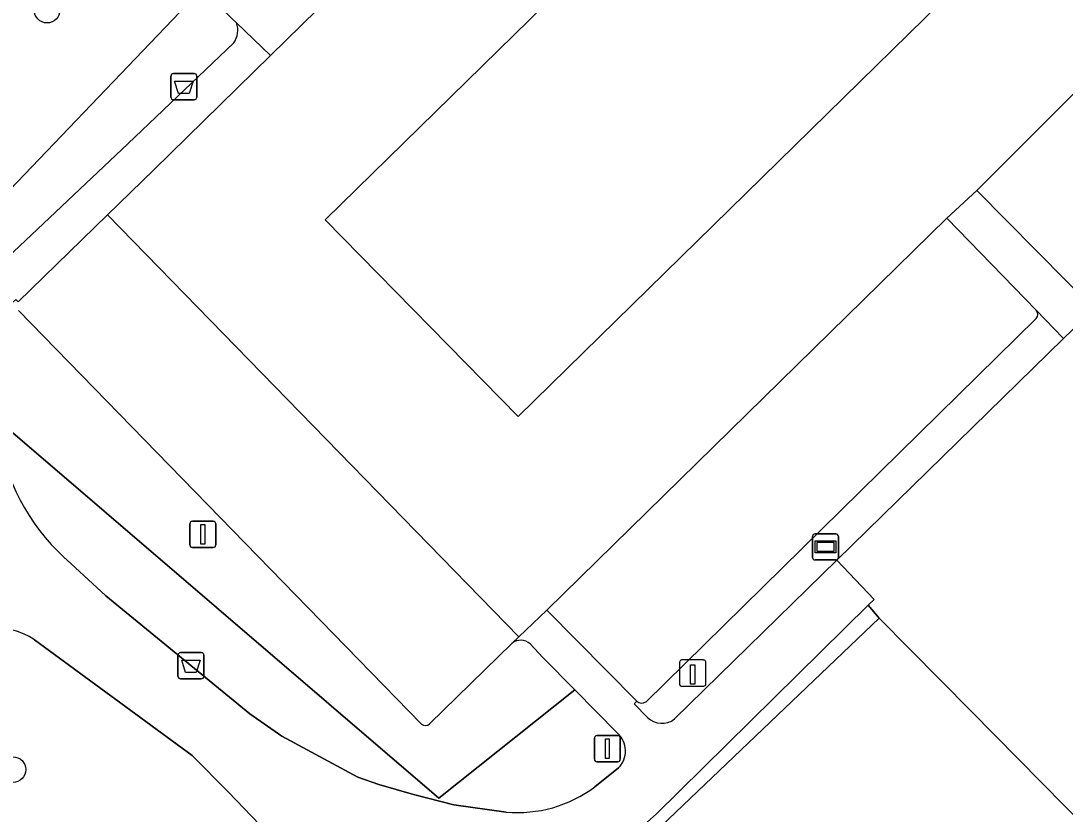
# Model space of a CAD drawing. Extents: x 160663 to 161506, y 382245 to 383291.
# Drawn here: x 161158.3 to 161198.17, y 383124.34 to 383154.65 of the extents above; entities that cross this region are included whole.
import ezdxf

# ---------------------------------------------------------------- set-up
doc = ezdxf.new("R2010")
doc.units = 0
for name, color, linetype in [('IMGEO_Afvalbak', 7, 'Continuous'), ('IMGEO_Boom', 7, 'Continuous'), ('IMGEO_Erf', 7, 'Continuous'), ('IMGEO_Groenvoorziening', 7, 'Continuous'), ('IMGEO_Informatiebord', 7, 'Continuous'), ('IMGEO_Laadpaal', 7, 'Continuous'), ('IMGEO_Lichtmast', 7, 'Continuous'), ('IMGEO_Parkeervlak_open', 7, 'Continuous'), ('IMGEO_Rijbaan_lokaal_open', 7, 'Continuous'), ('IMGEO_Voetpad_open', 7, 'Continuous')]:
    doc.layers.add(name, color=color, linetype=linetype)

msp = doc.modelspace()

# ---------------------------------------------------------------- linework, layer by layer
at = {"layer": 'IMGEO_Afvalbak'}
for p, q in [((161164.024, 383151.736), (161164.024, 383152.536)), ((161164.024, 383152.536), (161164.024, 383151.736)), ((161164.124, 383152.636), (161164.914, 383152.636)), ((161164.914, 383152.636), (161164.124, 383152.636)), ((161165.014, 383152.536), (161165.014, 383151.736)), ((161165.014, 383151.736), (161165.014, 383152.536)), ((161164.914, 383151.636), (161164.124, 383151.636)), ((161164.124, 383151.636), (161164.914, 383151.636)), ((161164.395, 383130.515), (161165.185, 383130.515)), ((161165.185, 383130.515), (161164.395, 383130.515)), ((161164.295, 383129.615), (161164.295, 383130.415)), ((161164.295, 383130.415), (161164.295, 383129.615)), ((161165.285, 383130.415), (161165.285, 383129.615)), ((161165.285, 383129.615), (161165.285, 383130.415)), ((161165.185, 383129.515), (161164.395, 383129.515)), ((161164.395, 383129.515), (161165.185, 383129.515))]:
    msp.add_line(p, q, dxfattribs=at)
for points in [[(161164.167, 383152.35), (161164.871, 383152.35), (161164.722, 383151.88), (161164.316, 383151.88), (161164.167, 383152.35)], [(161164.438, 383130.229), (161165.142, 383130.229), (161164.993, 383129.759), (161164.587, 383129.759), (161164.438, 383130.229)]]:
    msp.add_lwpolyline(points, dxfattribs=at)
for centre, start, end in [((161164.124, 383152.536), 90, 180), ((161164.124, 383152.536), 90, 180), ((161164.914, 383152.536), 0, 90), ((161164.914, 383152.536), 360, 90), ((161164.124, 383151.736), 180, 270), ((161164.124, 383151.736), 180, 270), ((161164.914, 383151.736), 270, 0), ((161164.914, 383151.736), 270, 0), ((161164.395, 383130.415), 90, 180), ((161164.395, 383130.415), 90, 180), ((161165.185, 383130.415), 0, 90), ((161165.185, 383130.415), 360, 90), ((161164.395, 383129.615), 180, 270), ((161164.395, 383129.615), 180, 270), ((161165.185, 383129.615), 270, 0), ((161165.185, 383129.615), 270, 0)]:
    msp.add_arc(centre, 0.1, start, end, dxfattribs=at)
at = {"layer": 'IMGEO_Boom'}
for centre in [(161159.296, 383155.058), (161157.994, 383126.048)]:
    msp.add_circle(centre, 0.489, dxfattribs=at)
at = {"layer": 'IMGEO_Erf'}
msp.add_lwpolyline([(161199.061, 383123.736), (161194.579, 383128.278), (161191.07, 383131.835), (161182.465, 383123.622), (161195.599, 383110.421), (161197.346, 383112.158), (161203.63, 383105.842)], dxfattribs=at)
at = {"layer": 'IMGEO_Groenvoorziening'}
for points in [[(161159.601, 383161.046), (161156.987, 383162.473), (161154.786, 383163.643), (161151.498, 383165.39), (161151.378, 383165.212), (161146.783, 383158.104), (161149.389, 383151.959), (161150.771, 383148.7), (161150.848, 383148.779), (161151.214, 383148.74), (161151.442, 383143.355), (161142.883, 383135.27), (161146.227, 383132.301), (161147.528, 383133.493), (161149.889, 383137.24), (161153.216, 383142.573), (161155.564, 383146.324), (161155.876, 383146.12), (161165.215, 383155.885)], [(161166.528, 383154.573), (161166.335, 383154.758), (161165.215, 383155.885), (161155.876, 383146.12), (161157.319, 383145.175), (161162.383, 383149.949), (161166.424, 383153.804)], [(161173.591, 383127.787), (161158.2, 383143.585)], [(161197.069, 383143.276), (161182.159, 383128.628)], [(161198.112, 383142.511), (161197.066, 383143.591)], [(161183.255, 383127.981), (161189.455, 383134.051), (161198.112, 383142.511)], [(161157.26, 383139.523), (161174.25, 383124.95), (161179.445, 383129.091), (161178.23, 383130.324), (161177.737, 383130.845)], [(161181.075, 383127.437), (161179.445, 383129.091), (161174.25, 383124.95), (161157.26, 383139.523)], [(161160.199, 383133.924), (161161.541, 383132.68), (161167.039, 383128.171), (161168.264, 383127.327), (161170.026, 383126.362), (161171.157, 383125.756), (161171.968, 383125.477), (161173.282, 383125.089), (161174.832, 383124.7), (161176.826, 383124.425)], [(161182.465, 383123.622), (161191.07, 383131.835), (161190.647, 383132.322), (161182.55, 383124.345)], [(161167.426, 383123.942), (161166.207, 383125.199), (161164.832, 383126.586), (161158.818, 383131.001)], [(161177.056, 383130.881), (161173.904, 383127.793)], [(161181.816, 383128.66), (161181.71, 383128.563), (161182.22, 383128.04)], [(161180.208, 383125.384), (161181.116, 383126.108)]]:
    msp.add_lwpolyline(points, dxfattribs=at)
for centre, radius, start, end in [((161165.755, 383154.286), 0.825, 324.2414, 20.3546), ((161196.889, 383143.432), 0.238, 319.1597, 41.9316), ((161165.576, 383140.194), 8.26, 190.9898, 229.3818), ((161157.143, 383128.426), 3.072, 56.965, 127.5555), ((161177.375, 383130.455), 0.532, 47.147, 126.801), ((161182.009, 383128.878), 0.291, 228.4164, 300.9237), ((161173.744, 383127.96), 0.231, 228.5164, 313.68), ((161182.771, 383128.601), 0.787, 225.5142, 307.9606), ((161180.467, 383126.753), 0.915, 315.1816, 48.3525), ((161177.268, 383129.308), 4.903, 264.8239, 306.8386), ((161176.624, 383130.663), 8.663, 267.6902, 313.1635)]:
    msp.add_arc(centre, radius, start, end, dxfattribs=at)
at = {"layer": 'IMGEO_Informatiebord'}
for p, q in [((161188.523, 383134.153), (161188.523, 383134.953)), ((161188.523, 383134.953), (161188.523, 383134.153)), ((161188.623, 383135.053), (161189.413, 383135.053)), ((161189.413, 383135.053), (161188.623, 383135.053)), ((161189.513, 383134.953), (161189.513, 383134.153)), ((161189.513, 383134.153), (161189.513, 383134.953)), ((161189.413, 383134.053), (161188.623, 383134.053)), ((161188.623, 383134.053), (161189.413, 383134.053))]:
    msp.add_line(p, q, dxfattribs=at)
for points in [[(161188.624, 383134.785), (161189.412, 383134.785), (161189.412, 383134.321), (161188.624, 383134.321), (161188.624, 383134.785)], [(161188.689, 383134.72), (161188.689, 383134.386), (161189.347, 383134.386), (161189.347, 383134.72), (161188.689, 383134.72)]]:
    msp.add_lwpolyline(points, dxfattribs=at)
for centre, start, end in [((161188.623, 383134.953), 90, 180), ((161188.623, 383134.953), 90, 180), ((161189.413, 383134.953), 0, 90), ((161189.413, 383134.953), 360, 90), ((161188.623, 383134.153), 180, 270), ((161188.623, 383134.153), 180, 270), ((161189.413, 383134.153), 270, 0), ((161189.413, 383134.153), 270, 0)]:
    msp.add_arc(centre, 0.1, start, end, dxfattribs=at)
at = {"layer": 'IMGEO_Laadpaal'}
for p, q in [((161183.449, 383130.149), (161183.449, 383129.308)), ((161183.449, 383130.149), (161183.449, 383129.308)), ((161184.365, 383130.233), (161183.524, 383130.233)), ((161184.365, 383130.233), (161183.524, 383130.233)), ((161184.449, 383129.317), (161184.449, 383130.158)), ((161184.449, 383129.317), (161184.449, 383130.158)), ((161183.533, 383129.233), (161184.374, 383129.233)), ((161183.533, 383129.233), (161184.374, 383129.233))]:
    msp.add_line(p, q, dxfattribs=at)
msp.add_lwpolyline([(161183.864, 383130.046), (161184.024, 383130.046), (161184.024, 383129.313), (161183.864, 383129.313), (161183.864, 383130.046)], dxfattribs=at)
for centre, start, end in [((161183.527, 383130.155), 92.4484, 184.2845), ((161183.527, 383130.155), 92.4484, 184.2845), ((161184.371, 383130.155), 2.4484, 94.2845), ((161184.371, 383130.155), 2.4484, 94.2845), ((161183.527, 383129.311), 182.4484, 274.2845), ((161183.527, 383129.311), 182.4484, 274.2845), ((161184.371, 383129.311), 272.4484, 4.2845), ((161184.371, 383129.311), 272.4484, 4.2845)]:
    msp.add_arc(centre, 0.0779, start, end, dxfattribs=at)
at = {"layer": 'IMGEO_Lichtmast'}
for p, q in [((161164.748, 383134.632), (161164.748, 383135.432)), ((161164.748, 383135.432), (161164.748, 383134.632)), ((161164.848, 383135.532), (161165.638, 383135.532)), ((161165.638, 383135.532), (161164.848, 383135.532)), ((161165.738, 383135.432), (161165.738, 383134.632)), ((161165.738, 383134.632), (161165.738, 383135.432)), ((161165.638, 383134.532), (161164.848, 383134.532)), ((161164.848, 383134.532), (161165.638, 383134.532)), ((161180.294, 383127.343), (161181.084, 383127.343)), ((161181.084, 383127.343), (161180.294, 383127.343)), ((161180.194, 383126.443), (161180.194, 383127.243)), ((161180.194, 383127.243), (161180.194, 383126.443)), ((161181.184, 383127.243), (161181.184, 383126.443)), ((161181.184, 383126.443), (161181.184, 383127.243)), ((161181.084, 383126.343), (161180.294, 383126.343)), ((161180.294, 383126.343), (161181.084, 383126.343))]:
    msp.add_line(p, q, dxfattribs=at)
for points in [[(161165.168, 383135.407), (161165.318, 383135.407), (161165.318, 383134.657), (161165.168, 383134.657), (161165.168, 383135.407)], [(161180.614, 383127.218), (161180.764, 383127.218), (161180.764, 383126.468), (161180.614, 383126.468), (161180.614, 383127.218)]]:
    msp.add_lwpolyline(points, dxfattribs=at)
for centre, start, end in [((161164.848, 383135.432), 90, 180), ((161164.848, 383135.432), 90, 180), ((161165.638, 383135.432), 0, 90), ((161165.638, 383135.432), 360, 90), ((161164.848, 383134.632), 180, 270), ((161164.848, 383134.632), 180, 270), ((161165.638, 383134.632), 270, 0), ((161165.638, 383134.632), 270, 0), ((161180.294, 383127.243), 90, 180), ((161180.294, 383127.243), 90, 180), ((161181.084, 383127.243), 0, 90), ((161181.084, 383127.243), 360, 90), ((161180.294, 383126.443), 180, 270), ((161180.294, 383126.443), 180, 270), ((161181.084, 383126.443), 270, 0), ((161181.084, 383126.443), 270, 0)]:
    msp.add_arc(centre, 0.1, start, end, dxfattribs=at)
at = {"layer": 'IMGEO_Parkeervlak_open'}
for points in [[(161161.927, 383159.169), (161162.311, 383158.807), (161165.215, 383155.885), (161166.335, 383154.758), (161166.528, 383154.573), (161167.828, 383153.324), (161185.062, 383170.205)], [(161194.303, 383156.745), (161191.929, 383159.263), (161187.922, 383163.512), (161187.339, 383164.124), (161169.917, 383147.054), (161177.278, 383139.541), (161194.681, 383156.593)], [(161209.611, 383155.883), (161206.066, 383159.432), (161194.793, 383148.171), (161198.22, 383144.711)], [(161161.604, 383147.241), (161158.189, 383143.914)], [(161173.904, 383127.793), (161177.056, 383130.881), (161177.309, 383131.121), (161161.604, 383147.241)], [(161197.066, 383143.591), (161193.653, 383147.113), (161178.373, 383132.131), (161181.816, 383128.66)], [(161158.2, 383143.585), (161173.591, 383127.787)], [(161182.159, 383128.628), (161197.069, 383143.276)]]:
    msp.add_lwpolyline(points, dxfattribs=at)
for centre, radius, start, end in [((161196.889, 383143.432), 0.238, 319.1597, 41.9316), ((161182.009, 383128.878), 0.291, 228.4164, 300.9237), ((161173.744, 383127.96), 0.231, 228.5164, 313.68)]:
    msp.add_arc(centre, radius, start, end, dxfattribs=at)
at = {"layer": 'IMGEO_Rijbaan_lokaal_open'}
for points in [[(161160.479, 383160.444), (161177.8, 383177.554), (161185.062, 383170.205), (161167.828, 383153.324), (161163.367, 383148.958), (161161.604, 383147.241), (161177.309, 383131.121), (161178.373, 383132.131), (161193.653, 383147.113), (161194.793, 383148.171), (161206.066, 383159.432)], [(161194.681, 383156.593), (161177.278, 383139.541), (161169.917, 383147.054), (161187.339, 383164.124)]]:
    msp.add_lwpolyline(points, dxfattribs=at)
at = {"layer": 'IMGEO_Voetpad_open'}
for points in [[(161157.821, 383143.755), (161158.107, 383144), (161158.189, 383143.914), (161161.604, 383147.241), (161163.367, 383148.958), (161167.828, 383153.324), (161166.528, 383154.573)], [(161166.424, 383153.804), (161162.383, 383149.949), (161157.319, 383145.175)], [(161182.55, 383124.345), (161190.647, 383132.322), (161190.873, 383132.545), (161189.455, 383134.051), (161183.255, 383127.981)], [(161176.826, 383124.425), (161174.832, 383124.7), (161173.282, 383125.089), (161171.968, 383125.477), (161171.157, 383125.756), (161170.026, 383126.362), (161168.264, 383127.327), (161167.039, 383128.171), (161161.541, 383132.68), (161160.199, 383133.924)], [(161182.22, 383128.04), (161181.71, 383128.563), (161181.816, 383128.66), (161178.373, 383132.131), (161177.309, 383131.121), (161177.056, 383130.881)], [(161158.818, 383131.001), (161164.832, 383126.586), (161166.207, 383125.199), (161167.426, 383123.942)], [(161177.737, 383130.845), (161178.23, 383130.324), (161179.445, 383129.091), (161181.075, 383127.437)], [(161181.116, 383126.108), (161180.208, 383125.384)]]:
    msp.add_lwpolyline(points, dxfattribs=at)
for points in [[(161194.793, 383148.171), (161193.653, 383147.113), (161197.066, 383143.591), (161198.112, 383142.511), (161199.111, 383143.488), (161199.274, 383143.647), (161198.22, 383144.711)], [(161203.593, 383138.939), (161201.47, 383141.094), (161199.111, 383143.488), (161198.112, 383142.511), (161189.455, 383134.051), (161190.873, 383132.545), (161190.647, 383132.322), (161191.07, 383131.835), (161194.579, 383128.278), (161199.061, 383123.736), (161209.458, 383132.925), (161206.661, 383135.826)]]:
    msp.add_lwpolyline(points, close=True, dxfattribs=at)
for centre, radius, start, end in [((161165.755, 383154.286), 0.825, 324.2414, 20.3546), ((161165.576, 383140.194), 8.26, 190.9898, 229.3818), ((161157.143, 383128.426), 3.072, 56.965, 127.5555), ((161177.375, 383130.455), 0.532, 47.147, 126.801), ((161182.771, 383128.601), 0.787, 225.5142, 307.9606), ((161180.467, 383126.753), 0.915, 315.1816, 48.3525), ((161177.268, 383129.308), 4.903, 264.8239, 306.8386), ((161176.624, 383130.663), 8.663, 267.6902, 313.1635)]:
    msp.add_arc(centre, radius, start, end, dxfattribs=at)

doc.saveas('drawing.dxf')
